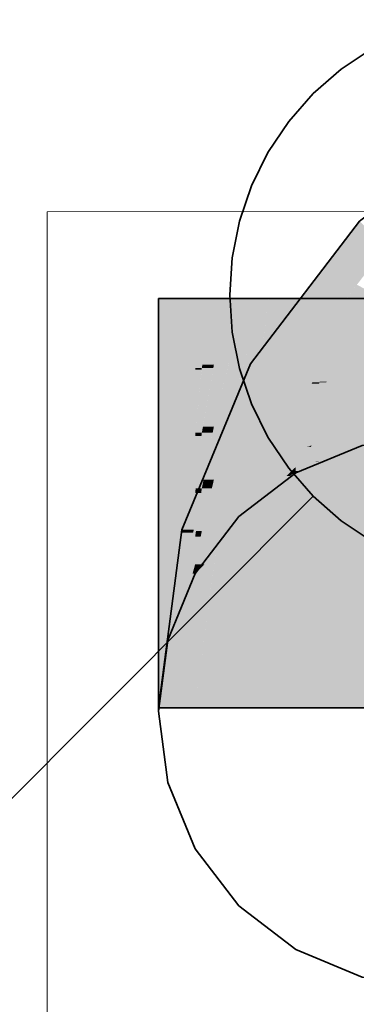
# Model space of a CAD drawing. Extents: x -223 to 557, y -138 to 606.
# Tile 278 of 347: x 308.506 to 309.217, y 207.438 to 209.513. Entities that reach past the tile are written whole.
import ezdxf
from ezdxf.lldxf.tags import DXFTag

# ---------------------------------------------------------------- set-up
doc = ezdxf.new("R2010")
doc.units = 0
doc.layers.get('0').update_dxf_attribs({"lineweight": 35})
doc.layers.add('0-Shading', color=7, linetype='Continuous', lineweight=35)
doc.layers.add('5_EG-HLSE', color=7, linetype='Continuous', lineweight=25)
doc.layers.add('H_Ruecklauf', color=5, linetype='Continuous', lineweight=35, true_color=0x0000ff)
tags = doc.linetypes.add('ALL_S14', pattern=[0.002, 0.001, -0.001]).pattern_tags.tags
tags[6:7] = [DXFTag(74, 4), DXFTag(75, 0), DXFTag(340, '0'), DXFTag(46, 1.0), DXFTag(50, 0.0), DXFTag(44, 0.0), DXFTag(45, 0.0)]
tags[4:5] = [DXFTag(74, 4), DXFTag(75, 0), DXFTag(340, '0'), DXFTag(46, 1.0), DXFTag(50, 0.0), DXFTag(44, 0.0), DXFTag(45, 0.0)]

# ---------------------------------------------------------------- blocks, each defined once
blk = doc.blocks.new('Shading-A07ALDTN1N', base_point=(309.5873, 208.6174))
at = {"layer": '0-Shading', "color": 174, "true_color": 0x0000a0}
for points in [[(309.2784, 209.0329), (309.1813, 209.0329), (309.2234, 209.0878)], [(309.1648, 208.8849), (309.0677, 208.8849), (309.2784, 209.0329)], [(309.0677, 208.8849), (309.2784, 209.0329), (309.1813, 209.0329)], [(308.8765, 208.775), (308.7988, 208.775), (308.8765, 208.9251)], [(308.7988, 208.775), (308.8765, 208.9251), (308.7988, 208.9251)], [(309.0729, 208.7875), (308.993, 208.7875), (309.0677, 208.8849)], [(309.0741, 208.7666), (309.1648, 208.8849), (309.0677, 208.8849)], [(309.0603, 208.7487), (308.9769, 208.7487), (308.993, 208.7875)], [(309.0293, 208.7666), (309.0729, 208.7875), (308.993, 208.7875)], [(309.0741, 208.7666), (309.0293, 208.7666), (309.0729, 208.7875)], [(308.7988, 208.7), (308.8765, 208.775), (308.7988, 208.775)], [(309.0603, 208.7487), (309.0741, 208.7666), (309.0293, 208.7666)], [(308.9117, 208.5912), (309.0603, 208.7487), (308.9769, 208.7487)], [(308.9951, 208.5912), (308.9117, 208.5912), (309.0603, 208.7487)], [(308.8737, 208.4378), (308.8482, 208.4378), (308.9117, 208.5912)], [(308.9193, 208.4774), (308.8835, 208.4774), (308.9117, 208.5912)], [(308.9175, 208.504), (308.9951, 208.5912), (308.9117, 208.5912)], [(308.959, 208.504), (308.9175, 208.504), (308.9951, 208.5912)], [(308.9193, 208.4774), (308.959, 208.504), (308.9175, 208.504)], [(308.948, 208.4774), (308.9193, 208.4774), (308.959, 208.504)], [(308.9212, 208.4488), (308.8765, 208.4488), (308.9193, 208.4774)], [(308.8765, 208.4488), (308.9193, 208.4774), (308.8835, 208.4774)], [(308.9232, 208.4177), (308.948, 208.4774), (308.9193, 208.4774)], [(308.9223, 208.4314), (308.8721, 208.4314), (308.9212, 208.4488)], [(308.8721, 208.4314), (308.9212, 208.4488), (308.8765, 208.4488)], [(308.8265, 208.2732), (308.8721, 208.4314), (308.8473, 208.4314)], [(308.8721, 208.4314), (308.8473, 208.4314), (308.8482, 208.4378)], [(308.8721, 208.4314), (308.8737, 208.4378), (308.8482, 208.4378)], [(308.9232, 208.4177), (308.8682, 208.4177), (308.8721, 208.4314)], [(308.9232, 208.4177), (308.9223, 208.4314), (308.8721, 208.4314)], [(308.9042, 208.2732), (308.8265, 208.2732), (308.9232, 208.4177)], [(308.8265, 208.2732), (308.9232, 208.4177), (308.8682, 208.4177)], [(308.7988, 208.0625), (308.8765, 208.0625), (308.8265, 208.2732)], [(308.8765, 208.0625), (308.9042, 208.2732), (308.8265, 208.2732)]]:
    blk.add_solid(points, dxfattribs=at)
at = {"layer": '0-Shading', "color": 172, "true_color": 0x0000d9}
for points in [[(309.3563, 208.8808), (309.1617, 208.8808), (309.2178, 208.9539)], [(308.8765, 208.775), (308.8906, 208.9251), (308.8765, 208.9251)], [(308.8906, 208.7787), (308.8768, 208.7787), (308.916, 208.9251)], [(308.8768, 208.7787), (308.916, 208.9251), (308.8906, 208.9251)], [(308.916, 208.7853), (308.8917, 208.7853), (308.9483, 208.9251)], [(308.8917, 208.7853), (308.9483, 208.9251), (308.916, 208.9251)], [(308.9483, 208.7936), (308.9179, 208.7936), (308.9829, 208.9251)], [(308.9179, 208.7936), (308.9829, 208.9251), (308.9483, 208.9251)], [(308.9829, 208.8026), (308.9506, 208.8026), (309.0164, 208.9251)], [(308.9506, 208.8026), (309.0164, 208.9251), (308.9829, 208.9251)], [(309.0166, 208.8113), (308.9853, 208.8113), (309.0316, 208.9251)], [(308.9853, 208.8113), (309.0316, 208.9251), (309.0164, 208.9251)], [(309.0887, 208.83), (309.0191, 208.83), (309.0887, 208.9251)], [(309.0191, 208.83), (309.0887, 208.9251), (309.0316, 208.9251)], [(309.2389, 208.7666), (309.0741, 208.7666), (309.3563, 208.8808)], [(309.0741, 208.7666), (309.3563, 208.8808), (309.1617, 208.8808)], [(309.0166, 208.8113), (309.0887, 208.83), (309.0191, 208.83)], [(308.9483, 208.7936), (308.9829, 208.8026), (308.9506, 208.8026)], [(308.9829, 208.8026), (309.0166, 208.8113), (308.9853, 208.8113)], [(308.8765, 208.775), (308.8906, 208.7787), (308.8768, 208.7787)], [(308.8906, 208.7787), (308.916, 208.7853), (308.8917, 208.7853)], [(308.916, 208.7853), (308.9483, 208.7936), (308.9179, 208.7936)], [(309.2205, 208.7487), (309.0603, 208.7487), (309.2295, 208.7574)], [(309.0603, 208.7487), (309.2295, 208.7574), (309.067, 208.7574)], [(309.2295, 208.7574), (309.067, 208.7574), (309.0741, 208.7666)], [(309.2295, 208.7574), (309.2389, 208.7666), (309.0741, 208.7666)], [(309.1609, 208.6906), (309.0363, 208.6906), (309.0603, 208.7487)], [(309.1609, 208.6906), (309.2205, 208.7487), (309.0603, 208.7487)], [(309.1609, 208.6906), (309.2521, 208.7561), (309.2281, 208.7561)], [(309.2502, 208.6906), (309.1609, 208.6906), (309.2521, 208.7561)], [(308.959, 208.504), (309.1609, 208.6906), (309.0363, 208.6906)], [(309.237, 208.6467), (309.1133, 208.6467), (309.1609, 208.6906)], [(309.2333, 208.6488), (309.2502, 208.6906), (309.1609, 208.6906)], [(309.1868, 208.504), (308.959, 208.504), (309.2442, 208.6425)], [(308.959, 208.504), (309.2442, 208.6425), (309.2289, 208.6425)], [(309.1928, 208.624), (309.0887, 208.624), (309.237, 208.6467)], [(309.0887, 208.624), (309.237, 208.6467), (309.1133, 208.6467)], [(308.959, 208.504), (309.1928, 208.624), (309.0887, 208.624)], [(309.0625, 208.4177), (308.9232, 208.4177), (308.959, 208.504)], [(309.1283, 208.3627), (309.1868, 208.504), (308.959, 208.504)], [(308.916, 208.3627), (309.1283, 208.3627), (308.9232, 208.4177)], [(309.1283, 208.3627), (309.0625, 208.4177), (308.9232, 208.4177)], [(308.8765, 208.0625), (309.0887, 208.0625), (308.916, 208.3627)], [(309.0887, 208.0625), (308.916, 208.3627), (309.1283, 208.3627)]]:
    blk.add_solid(points, dxfattribs=at)
at = {"layer": '0-Shading', "color": 5, "true_color": 0x0000f9}
for points in [[(309.1971, 208.9101), (309.2033, 208.9251), (309.0887, 208.9251)], [(309.1971, 208.9101), (309.0887, 208.9101), (309.0887, 208.9251)], [(309.2724, 208.9101), (309.1971, 208.9101), (309.2844, 208.9251)], [(309.1971, 208.9101), (309.2844, 208.9251), (309.2033, 208.9251)], [(309.1667, 208.8354), (309.0887, 208.8354), (309.1971, 208.9101)], [(309.0887, 208.8354), (309.1971, 208.9101), (309.0887, 208.9101)], [(309.265, 208.9007), (309.1933, 208.9007), (309.1971, 208.9101)], [(309.265, 208.9007), (309.2724, 208.9101), (309.1971, 208.9101)], [(309.2158, 208.8388), (309.1681, 208.8388), (309.265, 208.9007)], [(309.1681, 208.8388), (309.265, 208.9007), (309.1933, 208.9007)], [(309.2158, 208.8388), (309.3406, 208.8474), (309.2226, 208.8474)], [(309.0887, 208.83), (309.1667, 208.8354), (309.0887, 208.8354)], [(309.1667, 208.8354), (309.2158, 208.8388), (309.1681, 208.8388)]]:
    blk.add_solid(points, dxfattribs=at)
at = {"layer": '0-Shading', "color": 5, "true_color": 0x0000f1}
for points in [[(309.3321, 208.8388), (309.2158, 208.8388), (309.3406, 208.8474)], [(309.1649, 208.83), (309.0887, 208.83), (309.1667, 208.8354)], [(309.1526, 208.7918), (309.0887, 208.7918), (309.1649, 208.83)], [(309.0887, 208.7918), (309.1649, 208.83), (309.0887, 208.83)], [(309.154, 208.75), (309.1392, 208.75), (309.2134, 208.8354)], [(309.1392, 208.75), (309.2134, 208.8354), (309.1667, 208.8354)], [(309.2586, 208.7641), (309.1638, 208.7641), (309.3321, 208.8388)], [(309.1638, 208.7641), (309.3321, 208.8388), (309.2158, 208.8388)], [(309.2134, 208.8354), (309.1667, 208.8354), (309.2158, 208.8388)], [(309.0887, 208.7413), (309.1526, 208.7918), (309.0887, 208.7918)], [(309.1222, 208.7458), (309.0944, 208.7458), (309.1526, 208.7918)], [(309.1385, 208.748), (309.1236, 208.748), (309.1526, 208.7918)], [(309.154, 208.75), (309.2586, 208.7641), (309.1638, 208.7641)], [(309.0887, 208.7413), (309.1222, 208.7458), (309.0944, 208.7458)], [(309.1222, 208.7458), (309.1385, 208.748), (309.1236, 208.748)], [(309.1385, 208.748), (309.154, 208.75), (309.1392, 208.75)]]:
    blk.add_solid(points, dxfattribs=at)
at = {"layer": '0-Shading', "color": 172, "true_color": 0x0000d3}
for points in [[(309.0822, 208.8113), (309.0166, 208.8113), (309.0887, 208.83)], [(309.0887, 208.7413), (309.0576, 208.7413), (309.0887, 208.83)], [(308.9805, 208.7936), (308.9483, 208.7936), (308.9829, 208.8026)], [(309.0135, 208.7037), (308.9569, 208.7037), (309.0163, 208.8026)], [(308.9569, 208.7037), (309.0163, 208.8026), (308.9829, 208.8026)], [(309.0163, 208.8026), (308.9829, 208.8026), (309.0166, 208.8113)], [(309.051, 208.7224), (309.014, 208.7224), (309.0822, 208.8113)], [(309.014, 208.7224), (309.0822, 208.8113), (309.0166, 208.8113)], [(308.8902, 208.775), (308.8765, 208.775), (308.8906, 208.7787)], [(308.8906, 208.6422), (308.8772, 208.6422), (308.9148, 208.7787)], [(308.8772, 208.6422), (308.9148, 208.7787), (308.8906, 208.7787)], [(308.9148, 208.7787), (308.8906, 208.7787), (308.916, 208.7853)], [(308.916, 208.6549), (308.8929, 208.6549), (308.9463, 208.7853)], [(308.8929, 208.6549), (308.9463, 208.7853), (308.916, 208.7853)], [(308.9463, 208.7853), (308.916, 208.7853), (308.9483, 208.7936)], [(308.9483, 208.671), (308.9197, 208.671), (308.9805, 208.7936)], [(308.9197, 208.671), (308.9805, 208.7936), (308.9483, 208.7936)], [(308.8765, 208.6351), (308.8902, 208.775), (308.8765, 208.775)], [(309.051, 208.7224), (309.0887, 208.7413), (309.0576, 208.7413)], [(309.0135, 208.7037), (309.051, 208.7224), (309.014, 208.7224)], [(308.9483, 208.671), (309.0135, 208.7037), (308.9569, 208.7037)], [(308.8906, 208.6422), (308.916, 208.6549), (308.8929, 208.6549)], [(308.916, 208.6549), (308.9483, 208.671), (308.9197, 208.671)], [(308.8765, 208.6351), (308.8906, 208.6422), (308.8772, 208.6422)]]:
    blk.add_solid(points, dxfattribs=at)
at = {"layer": '0-Shading', "color": 174, "true_color": 0x00009e}
for points in [[(308.8765, 208.7), (308.7988, 208.7), (308.8765, 208.775)], [(308.8765, 208.6351), (308.7988, 208.6351), (308.8765, 208.7)], [(308.7988, 208.6351), (308.8765, 208.7), (308.7988, 208.7)], [(308.7988, 208.4901), (308.8765, 208.6351), (308.7988, 208.6351)]]:
    blk.add_solid(points, dxfattribs=at)
at = {"layer": '0-Shading', "color": 172, "true_color": 0x0000e1}
for points in [[(309.2454, 208.75), (309.154, 208.75), (309.2586, 208.7641)], [(309.1203, 208.7413), (309.0887, 208.7413), (309.1222, 208.7458)], [(309.0887, 208.6651), (309.1203, 208.7413), (309.0887, 208.7413)], [(309.1222, 208.6715), (309.0914, 208.6715), (309.1381, 208.7458)], [(309.0914, 208.6715), (309.1381, 208.7458), (309.1222, 208.7458)], [(309.1381, 208.7458), (309.1222, 208.7458), (309.1385, 208.748)], [(309.2063, 208.7084), (309.1301, 208.7084), (309.2454, 208.75)], [(309.1301, 208.7084), (309.2454, 208.75), (309.154, 208.75)], [(309.1301, 208.7084), (309.1528, 208.748), (309.1385, 208.748)], [(309.1528, 208.748), (309.1385, 208.748), (309.154, 208.75)], [(309.1823, 208.6829), (309.3788, 208.7201), (309.2173, 208.7201)], [(309.1823, 208.6829), (309.1246, 208.6829), (309.1301, 208.7084)], [(309.1823, 208.6829), (309.2063, 208.7084), (309.1301, 208.7084)], [(309.1222, 208.6715), (309.1823, 208.6829), (309.1246, 208.6829)], [(309.0887, 208.6651), (309.1222, 208.6715), (309.0914, 208.6715)]]:
    blk.add_solid(points, dxfattribs=at)
at = {"layer": '0-Shading', "color": 172, "true_color": 0x0000c7}
for points in [[(309.0627, 208.6702), (309.0172, 208.6702), (309.0887, 208.7413)], [(309.0697, 208.7224), (309.051, 208.7224), (309.0887, 208.7413)], [(309.0887, 208.6651), (309.0608, 208.6651), (309.0887, 208.7413)], [(309.0389, 208.7037), (309.0135, 208.7037), (309.051, 208.7224)], [(309.0172, 208.6702), (309.0697, 208.7224), (309.051, 208.7224)], [(309.0171, 208.671), (308.9483, 208.671), (309.0135, 208.7037)], [(309.0172, 208.6702), (309.0389, 208.7037), (309.0135, 208.7037)], [(308.9135, 208.6422), (308.8906, 208.6422), (308.916, 208.6549)], [(308.916, 208.543), (308.8941, 208.543), (308.9442, 208.6549)], [(308.8941, 208.543), (308.9442, 208.6549), (308.916, 208.6549)], [(308.9442, 208.6549), (308.916, 208.6549), (308.9483, 208.671)], [(309.0229, 208.6186), (308.9351, 208.6186), (309.0171, 208.671)], [(308.9351, 208.6186), (309.0171, 208.671), (308.9483, 208.671)], [(309.0207, 208.6384), (309.0627, 208.6702), (309.0172, 208.6702)], [(309.051, 208.6384), (309.0207, 208.6384), (309.0627, 208.6702)], [(309.051, 208.6384), (309.0887, 208.6651), (309.0608, 208.6651)], [(308.8898, 208.6351), (308.8765, 208.6351), (308.8906, 208.6422)], [(308.8765, 208.515), (308.8898, 208.6351), (308.8765, 208.6351)], [(308.8906, 208.525), (308.8776, 208.525), (308.9135, 208.6422)], [(308.8776, 208.525), (308.9135, 208.6422), (308.8906, 208.6422)], [(309.0229, 208.6186), (309.051, 208.6384), (309.0207, 208.6384)], [(308.916, 208.543), (309.0229, 208.6186), (308.9351, 208.6186)], [(308.8906, 208.525), (308.916, 208.543), (308.8941, 208.543)], [(308.8765, 208.515), (308.8906, 208.525), (308.8776, 208.525)]]:
    blk.add_solid(points, dxfattribs=at)
at = {"layer": '0-Shading', "color": 172, "true_color": 0x0000ca}
for points in [[(309.3788, 208.6829), (309.1823, 208.6829), (309.3788, 208.7201)], [(309.1723, 208.6715), (309.1222, 208.6715), (309.1823, 208.6829)], [(309.1222, 208.6145), (309.3788, 208.674), (309.1745, 208.674)], [(309.3788, 208.674), (309.1745, 208.674), (309.3788, 208.6829)], [(309.1745, 208.674), (309.3788, 208.6829), (309.1823, 208.6829)], [(309.1189, 208.6651), (309.0887, 208.6651), (309.1222, 208.6715)], [(309.0887, 208.6067), (309.1189, 208.6651), (309.0887, 208.6651)], [(309.1196, 208.6138), (309.0924, 208.6138), (309.1222, 208.6715)], [(309.0924, 208.6138), (309.1222, 208.6715), (309.1222, 208.6715)], [(309.1222, 208.6145), (309.1196, 208.6145), (309.1723, 208.6715)], [(309.1196, 208.6145), (309.1723, 208.6715), (309.1222, 208.6715)], [(309.0887, 208.6067), (309.1196, 208.6138), (309.0924, 208.6138)], [(309.1196, 208.6138), (309.1222, 208.6145), (309.1196, 208.6145)]]:
    blk.add_solid(points, dxfattribs=at)
at = {"layer": '0-Shading', "color": 172, "true_color": 0x0000b6}
for points in [[(309.0887, 208.6186), (309.0229, 208.6186), (309.0887, 208.6651)], [(309.0429, 208.567), (308.9499, 208.567), (309.0229, 208.6186)], [(309.0275, 208.6067), (309.0887, 208.6186), (309.0229, 208.6186)], [(309.0887, 208.6067), (309.0275, 208.6067), (309.0887, 208.6186)], [(309.0429, 208.567), (309.0887, 208.6067), (309.0275, 208.6067)], [(309.0152, 208.543), (308.916, 208.543), (309.0429, 208.567)], [(308.916, 208.543), (309.0429, 208.567), (308.9499, 208.567)], [(308.8906, 208.4351), (309.0152, 208.543), (308.916, 208.543)], [(308.9118, 208.525), (308.8906, 208.525), (308.916, 208.543)], [(308.8892, 208.515), (308.8765, 208.515), (308.8906, 208.525)], [(308.8765, 208.4229), (308.8892, 208.515), (308.8765, 208.515)], [(308.8906, 208.4351), (308.8782, 208.4351), (308.9118, 208.525)], [(308.8782, 208.4351), (308.9118, 208.525), (308.8906, 208.525)], [(308.8765, 208.4229), (308.8906, 208.4351), (308.8782, 208.4351)]]:
    blk.add_solid(points, dxfattribs=at)
at = {"layer": '0-Shading', "color": 174, "true_color": 0x000099}
for points in [[(308.8765, 208.515), (308.8121, 208.515), (308.8765, 208.6351)], [(308.867, 208.4901), (308.7988, 208.4901), (308.8765, 208.515)], [(308.7988, 208.4901), (308.8765, 208.515), (308.8121, 208.515)], [(308.7988, 208.31), (308.867, 208.4901), (308.7988, 208.4901)]]:
    blk.add_solid(points, dxfattribs=at)
at = {"layer": '0-Shading', "color": 174, "true_color": 0x0000ae}
for points in [[(309.1222, 208.6145), (309.3788, 208.645), (309.2539, 208.645)], [(309.2607, 208.6145), (309.1222, 208.6145), (309.3788, 208.645)], [(309.1163, 208.6067), (309.0887, 208.6067), (309.1202, 208.6119)], [(309.0887, 208.6067), (309.1202, 208.6119), (309.1113, 208.6119)], [(309.1311, 208.5809), (309.097, 208.5809), (309.1202, 208.6119)], [(309.1202, 208.6119), (309.1113, 208.6119), (309.1196, 208.6138)], [(309.1217, 208.6138), (309.1196, 208.6138), (309.1222, 208.6145)], [(309.1202, 208.6119), (309.1217, 208.6138), (309.1196, 208.6138)], [(309.2509, 208.6119), (309.1202, 208.6119), (309.2607, 208.6145)], [(309.1202, 208.6119), (309.2607, 208.6145), (309.1222, 208.6145)], [(309.1311, 208.5809), (309.2509, 208.6119), (309.1202, 208.6119)], [(309.0887, 208.57), (309.1163, 208.6067), (309.0887, 208.6067)], [(309.0887, 208.57), (309.1311, 208.5809), (309.097, 208.5809)]]:
    blk.add_solid(points, dxfattribs=at)
at = {"layer": '0-Shading', "color": 174, "true_color": 0x00008f}
for points in [[(309.1375, 208.5809), (309.1311, 208.5809), (309.3788, 208.6351)], [(309.1311, 208.5809), (309.3788, 208.6351), (309.3406, 208.6351)], [(309.1737, 208.5802), (309.1342, 208.5802), (309.3788, 208.6351)], [(309.0887, 208.57), (309.1342, 208.5802), (309.1283, 208.5802)], [(309.1158, 208.57), (309.0887, 208.57), (309.1342, 208.5802)], [(309.0974, 208.5597), (309.1553, 208.5753), (309.1254, 208.5753)], [(309.1553, 208.5753), (309.1254, 208.5753), (309.1342, 208.5802)], [(309.1342, 208.5802), (309.1283, 208.5802), (309.1311, 208.5809)], [(309.1342, 208.5802), (309.1375, 208.5809), (309.1311, 208.5809)], [(309.1553, 208.5753), (309.1737, 208.5802), (309.1342, 208.5802)], [(309.101, 208.5618), (309.0887, 208.5618), (309.1158, 208.57)], [(309.0887, 208.5618), (309.1158, 208.57), (309.0887, 208.57)], [(309.0974, 208.5597), (309.101, 208.5618), (309.0887, 208.5618)], [(309.0974, 208.5597), (309.0887, 208.5597), (309.0887, 208.5618)], [(309.0887, 208.5574), (309.0974, 208.5597), (309.0887, 208.5597)]]:
    blk.add_solid(points, dxfattribs=at)
at = {"layer": '0-Shading', "color": 5, "true_color": 0x0000fa}
for points in [[(309.4953, 208.4975), (309.1841, 208.4975), (309.2442, 208.6425)], [(309.4395, 208.3627), (309.1283, 208.3627), (309.4953, 208.4975)], [(309.1283, 208.3627), (309.4953, 208.4975), (309.1841, 208.4975)], [(309.1184, 208.2877), (309.4084, 208.2877), (309.1283, 208.3627)], [(309.4084, 208.2877), (309.4395, 208.3627), (309.1283, 208.3627)], [(309.0887, 208.0625), (309.3788, 208.0625), (309.1184, 208.2877)], [(309.3788, 208.0625), (309.1184, 208.2877), (309.4084, 208.2877)]]:
    blk.add_solid(points, dxfattribs=at)
at = {"layer": '0-Shading', "color": 174, "true_color": 0x0000a2}
for points in [[(309.0887, 208.57), (309.0463, 208.57), (309.0887, 208.6067)], [(308.9491, 208.4351), (308.8906, 208.4351), (309.0694, 208.5512)], [(308.8906, 208.4351), (309.0694, 208.5512), (309.0247, 208.5512)], [(309.0694, 208.5512), (309.0247, 208.5512), (309.0429, 208.567)], [(309.0856, 208.567), (309.0429, 208.567), (309.0887, 208.57)], [(309.0429, 208.567), (309.0887, 208.57), (309.0463, 208.57)], [(309.0694, 208.5512), (309.0856, 208.567), (309.0429, 208.567)], [(308.8765, 208.3649), (308.9491, 208.4351), (308.8906, 208.4351)], [(308.8881, 208.4229), (308.8765, 208.4229), (308.8906, 208.4351)], [(308.8765, 208.3649), (308.8881, 208.4229), (308.8765, 208.4229)]]:
    blk.add_solid(points, dxfattribs=at)
at = {"layer": '0-Shading', "color": 176, "true_color": 0x00008b}
for points in [[(308.8962, 208.3649), (308.8765, 208.3649), (309.0887, 208.5574)], [(308.8765, 208.3649), (309.0887, 208.5574), (309.0841, 208.5574)], [(308.8765, 208.3649), (309.0774, 208.5512), (309.0694, 208.5512)], [(309.0694, 208.5512), (309.0887, 208.5618), (309.0803, 208.5618)], [(309.0774, 208.5512), (309.0694, 208.5512), (309.0887, 208.5618)], [(309.0887, 208.5618), (309.0803, 208.5618), (309.0887, 208.57)], [(309.0887, 208.5574), (309.0841, 208.5574), (309.0887, 208.5618)], [(308.8765, 208.3451), (308.8962, 208.3649), (308.8765, 208.3649)]]:
    blk.add_solid(points, dxfattribs=at)
at = {"layer": '0-Shading', "color": 174, "true_color": 0x000093}
for points in [[(308.8765, 208.4229), (308.8415, 208.4229), (308.8765, 208.515)], [(308.8415, 208.31), (308.7988, 208.31), (308.8765, 208.4229)], [(308.7988, 208.31), (308.8765, 208.4229), (308.8415, 208.4229)], [(308.7988, 208.1717), (308.8415, 208.31), (308.7988, 208.31)]]:
    blk.add_solid(points, dxfattribs=at)
at = {"layer": '0-Shading', "color": 174, "true_color": 0x00008c}
for points in [[(308.8765, 208.3649), (308.8585, 208.3649), (308.8765, 208.4229)], [(308.8229, 208.1717), (308.7988, 208.1717), (308.8765, 208.3649)], [(308.7988, 208.1717), (308.8765, 208.3649), (308.8585, 208.3649)], [(308.7988, 208.0848), (308.8229, 208.1717), (308.7988, 208.1717)]]:
    blk.add_solid(points, dxfattribs=at)
at = {"layer": '0-Shading', "color": 176, "true_color": 0x000083}
for points in [[(308.8765, 208.3451), (308.871, 208.3451), (308.8765, 208.3649)], [(308.8067, 208.0848), (308.7988, 208.0848), (308.8765, 208.3451)], [(308.7988, 208.0848), (308.8765, 208.3451), (308.871, 208.3451)], [(308.7988, 208.0551), (308.8067, 208.0848), (308.7988, 208.0848)]]:
    blk.add_solid(points, dxfattribs=at)
blk = doc.blocks.new('Referenz-A07ALDUO1N', base_point=(-167.6747, -99.33))
at = {"layer": '5_EG-HLSE', "color": 0, "linetype": 'ALL_S14', "lineweight": 13, "ltscale": 0.13}
for p, q in [((308.5639, 209.1079), (310.5639, 209.1081)), ((308.568, 169.1079), (308.5639, 209.1079))]:
    blk.add_line(p, q, dxfattribs=at)
blk = doc.blocks.new('Steigleitung Heizung-A07ALDZ41N', base_point=(301.0658, 200.4485))
at = {"color": 0, "lineweight": -2}
for p, q in [((309.2498, 209.4521), (309.1845, 209.4085)), ((309.1845, 209.4085), (309.1255, 209.3568)), ((309.1255, 209.3568), (309.0738, 209.2978)), ((309.0738, 209.2978), (309.0301, 209.2325)), ((309.0301, 209.2325), (308.9954, 209.1621)), ((308.9954, 209.1621), (308.9702, 209.0878)), ((308.9702, 209.0878), (308.9549, 209.0108)), ((308.9549, 209.0108), (308.9498, 208.9325)), ((308.9498, 208.9325), (308.9549, 208.8542)), ((308.9549, 208.8542), (308.9702, 208.7772)), ((308.9702, 208.7772), (308.9954, 208.7029)), ((308.9954, 208.7029), (309.0301, 208.6325)), ((309.0301, 208.6325), (309.0738, 208.5672)), ((309.0738, 208.5672), (309.1255, 208.5082)), ((309.1256, 208.5083), (301.0658, 200.4485)), ((309.1255, 208.5082), (309.1845, 208.4565)), ((309.1845, 208.4565), (309.2498, 208.4129))]:
    blk.add_line(p, q, dxfattribs=at)
blk = doc.blocks.new('Geometrie-A07ALE121N', base_point=(308.7988, 207.4751))
at = {"layer": 'H_Ruecklauf', "lineweight": -2}
for p, q in [((310.2488, 209.5125), (309.8735, 209.4631)), ((310.2488, 209.5125), (310.2488, 209.4927)), ((310.2488, 209.4927), (310.2488, 209.5125)), ((310.2488, 209.4927), (310.2488, 209.4348)), ((310.2488, 209.4348), (310.2488, 209.4927)), ((309.8735, 209.4631), (309.5238, 209.3182)), ((310.2488, 209.4348), (310.2488, 209.3426)), ((310.2488, 209.3426), (310.2488, 209.4348)), ((310.2488, 209.3426), (310.2488, 209.2225)), ((310.2488, 209.2225), (310.2488, 209.3426)), ((309.5238, 209.3182), (309.2235, 209.0878)), ((310.2488, 209.2225), (310.2488, 209.0826)), ((310.2488, 209.0826), (310.2488, 209.2225)), ((309.2235, 209.0878), (308.993, 208.7875)), ((310.2488, 209.0826), (310.2488, 208.9325)), ((310.2488, 208.9325), (310.2488, 209.0826)), ((308.8185, 208.9251), (308.7988, 208.9251)), ((308.7988, 208.9251), (308.8185, 208.9251)), ((308.7988, 208.7), (308.7988, 208.9251)), ((308.8765, 208.9251), (308.8185, 208.9251)), ((308.8185, 208.9251), (308.8765, 208.9251)), ((308.9686, 208.9251), (308.8765, 208.9251)), ((308.8765, 208.9251), (308.9686, 208.9251)), ((309.0888, 208.9251), (308.9686, 208.9251)), ((308.9686, 208.9251), (309.0888, 208.9251)), ((309.2286, 208.9251), (309.0888, 208.9251)), ((309.0888, 208.9251), (309.2286, 208.9251)), ((309.3788, 208.9251), (309.2286, 208.9251)), ((309.2286, 208.9251), (309.3788, 208.9251)), ((309.3788, 208.9251), (309.5289, 208.9251)), ((309.5289, 208.9251), (309.3788, 208.9251)), ((309.5289, 208.9251), (309.6688, 208.9251)), ((309.6688, 208.9251), (309.5289, 208.9251)), ((309.6688, 208.9251), (309.7889, 208.9251)), ((309.7889, 208.9251), (309.6688, 208.9251)), ((309.7889, 208.9251), (309.8811, 208.9251)), ((309.8811, 208.9251), (309.7889, 208.9251)), ((309.8811, 208.9251), (309.939, 208.9251)), ((309.939, 208.9251), (309.8811, 208.9251)), ((309.939, 208.9251), (309.9588, 208.9251)), ((309.9588, 208.9251), (309.939, 208.9251)), ((309.9588, 208.7), (309.9588, 208.9251)), ((310.2488, 208.9325), (310.2488, 208.7824)), ((310.2488, 208.7824), (310.2488, 208.9325)), ((308.993, 208.7875), (308.8482, 208.4378)), ((310.2488, 208.7824), (310.2488, 208.6425)), ((310.2488, 208.6425), (310.2488, 208.7824)), ((308.7988, 208.4901), (308.7988, 208.7)), ((309.9588, 208.4901), (309.9588, 208.7)), ((309.3788, 208.6351), (309.2286, 208.6154)), ((309.2286, 208.6154), (309.3788, 208.6351)), ((309.5289, 208.6154), (309.3788, 208.6351)), ((309.3788, 208.6351), (309.5289, 208.6154)), ((310.2488, 208.6425), (310.2488, 208.5224)), ((310.2488, 208.5224), (310.2488, 208.6425)), ((309.2286, 208.6154), (309.0888, 208.5574)), ((309.0888, 208.5574), (309.2286, 208.6154)), ((309.6688, 208.5574), (309.5289, 208.6154)), ((309.5289, 208.6154), (309.6688, 208.5574)), ((309.0888, 208.5574), (308.9686, 208.4653)), ((308.9686, 208.4653), (309.0888, 208.5574)), ((309.7889, 208.4653), (309.6688, 208.5574)), ((309.6688, 208.5574), (309.7889, 208.4653)), ((310.2488, 208.5224), (310.2488, 208.4302)), ((310.2488, 208.4302), (310.2488, 208.5224)), ((308.7988, 208.31), (308.7988, 208.4901)), ((309.9588, 208.31), (309.9588, 208.4901)), ((308.9686, 208.4653), (308.8765, 208.3451)), ((308.8765, 208.3451), (308.9686, 208.4653)), ((309.8811, 208.3451), (309.7889, 208.4653)), ((309.7889, 208.4653), (309.8811, 208.3451)), ((308.8482, 208.4378), (308.7988, 208.0625)), ((310.2488, 208.4302), (310.2488, 208.3723)), ((310.2488, 208.3723), (310.2488, 208.4302)), ((310.2488, 208.3723), (310.2488, 208.3525)), ((310.2488, 208.3525), (310.2488, 208.3723)), ((308.8765, 208.3451), (308.8185, 208.2053)), ((308.8185, 208.2053), (308.8765, 208.3451)), ((309.939, 208.2053), (309.8811, 208.3451)), ((309.8811, 208.3451), (309.939, 208.2053)), ((310.1737, 208.3426), (310.1038, 208.3137)), ((310.2488, 208.3525), (310.1737, 208.3426)), ((308.7988, 208.1717), (308.7988, 208.31)), ((309.9588, 208.1717), (309.9588, 208.31)), ((310.1038, 208.3137), (310.0437, 208.2676)), ((310.0437, 208.2676), (309.9976, 208.2075)), ((308.8185, 208.2053), (308.7988, 208.0551)), ((308.7988, 208.0551), (308.8185, 208.2053)), ((309.9588, 208.0551), (309.939, 208.2053)), ((309.939, 208.2053), (309.9588, 208.0551)), ((309.9976, 208.2075), (309.9686, 208.1376)), ((308.7988, 208.0848), (308.7988, 208.1717)), ((309.9588, 208.0848), (309.9588, 208.1717)), ((309.9686, 208.1376), (309.9588, 208.0625)), ((308.7988, 208.0551), (308.7988, 208.0848)), ((309.9588, 208.0551), (309.9588, 208.0848)), ((308.7988, 208.0625), (308.8185, 208.0625)), ((308.8185, 208.0625), (308.7988, 208.0625)), ((308.7988, 208.0551), (308.8185, 207.905)), ((308.8185, 207.905), (308.7988, 208.0551)), ((308.8185, 208.0625), (308.8765, 208.0625)), ((308.8765, 208.0625), (308.8185, 208.0625)), ((308.8765, 208.0625), (308.9686, 208.0625)), ((308.9686, 208.0625), (308.8765, 208.0625)), ((308.9686, 208.0625), (309.0888, 208.0625)), ((309.0888, 208.0625), (308.9686, 208.0625)), ((309.0888, 208.0625), (309.2286, 208.0625)), ((309.2286, 208.0625), (309.0888, 208.0625)), ((309.2286, 208.0625), (309.3788, 208.0625)), ((309.3788, 208.0625), (309.2286, 208.0625)), ((309.3788, 208.0625), (309.5289, 208.0625)), ((309.5289, 208.0625), (309.3788, 208.0625)), ((309.5289, 208.0625), (309.6688, 208.0625)), ((309.6688, 208.0625), (309.5289, 208.0625)), ((309.6688, 208.0625), (309.7889, 208.0625)), ((309.7889, 208.0625), (309.6688, 208.0625)), ((309.7889, 208.0625), (309.8811, 208.0625)), ((309.8811, 208.0625), (309.7889, 208.0625)), ((309.8811, 208.0625), (309.939, 208.0625)), ((309.939, 208.0625), (309.8811, 208.0625)), ((309.939, 208.0625), (309.9588, 208.0625)), ((309.9588, 208.0625), (309.939, 208.0625)), ((309.939, 207.905), (309.9588, 208.0551)), ((309.9588, 208.0551), (309.939, 207.905)), ((308.8185, 207.905), (308.8765, 207.7651)), ((308.8765, 207.7651), (308.8185, 207.905)), ((309.8811, 207.7651), (309.939, 207.905)), ((309.939, 207.905), (309.8811, 207.7651)), ((308.8765, 207.7651), (308.9686, 207.645)), ((308.9686, 207.645), (308.8765, 207.7651)), ((309.7889, 207.645), (309.8811, 207.7651)), ((309.8811, 207.7651), (309.7889, 207.645)), ((308.9686, 207.645), (309.0888, 207.5528)), ((309.0888, 207.5528), (308.9686, 207.645)), ((309.6688, 207.5528), (309.7889, 207.645)), ((309.7889, 207.645), (309.6688, 207.5528)), ((309.0888, 207.5528), (309.2286, 207.4949)), ((309.2286, 207.4949), (309.0888, 207.5528)), ((309.5289, 207.4949), (309.6688, 207.5528)), ((309.6688, 207.5528), (309.5289, 207.4949)), ((309.2286, 207.4949), (309.3788, 207.4751)), ((309.3788, 207.4751), (309.2286, 207.4949)), ((309.3788, 207.4751), (309.5289, 207.4949)), ((309.5289, 207.4949), (309.3788, 207.4751))]:
    blk.add_line(p, q, dxfattribs=at)

msp = doc.modelspace()

# ---------------------------------------------------------------- block references
at = {"color": 251, "lineweight": 25, "ltscale": 0.25, "true_color": 0x585858}
msp.add_blockref('Referenz-A07ALDUO1N', (-167.6747, -99.33), dxfattribs=at)
msp.add_blockref('Shading-A07ALDTN1N', (309.5873, 208.6174))
at = {"linetype": 'Continuous', "ltscale": 0.35}
msp.add_blockref('Geometrie-A07ALE121N', (308.7988, 207.4751), dxfattribs=at)
at = {"layer": 'H_Ruecklauf', "ltscale": 0.35}
msp.add_blockref('Steigleitung Heizung-A07ALDZ41N', (301.0658, 200.4485), dxfattribs=at)

doc.saveas('drawing.dxf')
